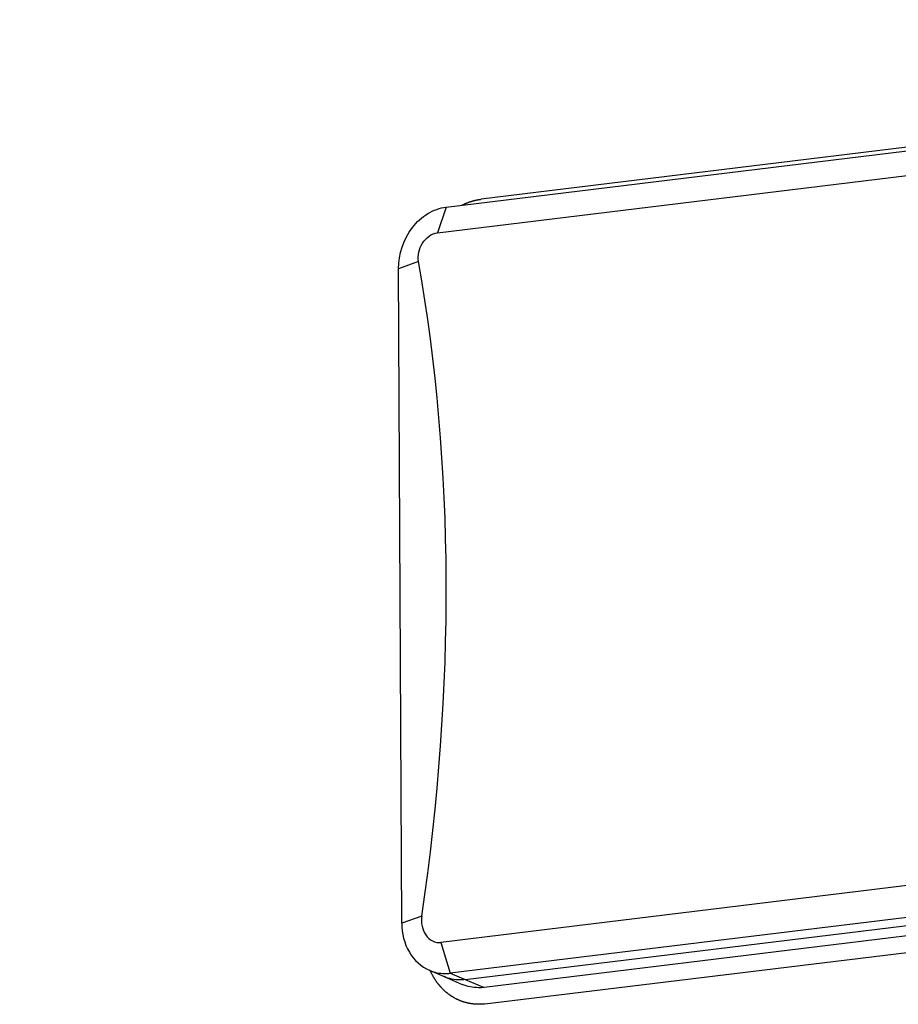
# Paper-space layout '45651_1_3' of a CAD drawing. Header units: millimetres. Extents: x -231 to 594, y 0 to 420.
# Tile 259 of 279: x 345 to 354, y 261 to 272. Entities that reach past the tile are written whole.
import ezdxf

# ---------------------------------------------------------------- set-up
doc = ezdxf.new("R2010")
doc.units = ezdxf.units.MM
doc.header["$LTSCALE"] = 32.67
doc.layers.get('0').update_dxf_attribs({"linetype": 'CONTINUOUS'})
doc.layers.add('03__ASM_ALL_CURVES', color=7, linetype='CONTINUOUS')
doc.styles.get("Standard").update_dxf_attribs({"font": 'arial.ttf'})
doc.dimstyles.get("Standard").update_dxf_attribs({"dimtxt": 3.5, "dimasz": 2.5, "dimexe": 1, "dimexo": 0.0625, "dimtad": 1, "dimdsep": 46, "dimtxsty": 'STANDARD', "dimblk": '_FILLED', "dimblk1": '_FILLED', "dimblk2": '_FILLED', "dimcen": 0.09, "dimclrt": 5, "dimazin": 2, "dimtp": 0.01, "dimtm": 0.01, "dimtfac": 1, "dimtofl": 0, "dimtmove": 0, "dimatfit": 3, "dimldrblk": '_FILLED', "dimfxl": 1, "dimtolj": 1, "dimarcsym": 0})

# ---------------------------------------------------------------- blocks, each defined once
blk = doc.blocks.new('_FILLED')
at = {"color": 0, "linetype": 'BYBLOCK'}
blk.add_solid([(0, 0), (-1, 0.2), (-1, -0.2)], dxfattribs=at)

psp = doc.layouts.new('45651_1_3')

# ---------------------------------------------------------------- linework, layer by layer
at = {"color": 7, "linetype": 'CONTINUOUS'}
for p, q in [((349.118, 269.594), (357.802, 270.654)), ((349.029, 269.332), (357.8, 270.403)), ((349.118, 269.594), (349.029, 269.332)), ((348.835, 269.037), (348.631, 268.964)), ((348.664, 262.281), (348.631, 268.964)), ((357.836, 263.155), (349.065, 262.085)), ((357.84, 262.831), (349.157, 261.771)), ((349.313, 261.707), (358.008, 262.768)), ((348.868, 262.354), (348.664, 262.281)), ((349.065, 262.085), (349.157, 261.771)), ((348.947, 261.801), (349.096, 261.737)), ((349.157, 261.771), (349.313, 261.707))]:
    psp.add_line(p, q, dxfattribs=at)
at = {"color": 6, "linetype": 'CONTINUOUS'}
for p, q in [((361.732, 263.119), (349.506, 261.627)), ((349.096, 261.737), (349.28, 261.658)), ((349.313, 261.707), (349.506, 261.627))]:
    psp.add_line(p, q, dxfattribs=at)
at = {"color": 7, "linetype": 'CONTINUOUS'}
psp.add_ellipse((330.409, 259.088), major_axis=(13.183, 18.762), ratio=0.707654, start_param=5.330353, end_param=5.668597, dxfattribs=at)
for points, knots in [([(348.631, 268.964), (348.631, 269.112), (348.706, 269.34), (348.919, 269.536), (349.052, 269.586), (349.118, 269.594)], [0, 0, 0, 0, 0.518649, 0.7679, 1, 1, 1, 1]), ([(348.835, 269.037), (348.824, 269.1), (348.855, 269.234), (348.967, 269.325), (349.029, 269.332)], [0, 0, 0, 0, 0.506302, 1, 1, 1, 1]), ([(348.868, 262.354), (348.863, 262.321), (348.866, 262.253), (348.904, 262.161), (348.973, 262.094), (349.036, 262.081), (349.065, 262.085)], [0, 0, 0, 0, 0.267174, 0.527829, 0.771927, 1, 1, 1, 1]), ([(348.664, 262.281), (348.665, 262.18), (348.71, 261.981), (348.862, 261.837), (348.947, 261.801)], [0, 0, 0, 0, 0.524894, 1, 1, 1, 1]), ([(348.947, 261.801), (348.996, 261.78), (349.068, 261.765), (349.139, 261.769), (349.157, 261.771)], [0, 0, 0, 0, 0.746447, 1, 1, 1, 1]), ([(349.313, 261.707), (349.295, 261.704), (349.221, 261.7), (349.146, 261.715), (349.096, 261.737)], [0, 0, 0, 0, 0.253547, 1, 1, 1, 1])]:
    psp.add_open_spline(points, degree=3, knots=knots, dxfattribs=at)
at = {"color": 6, "linetype": 'CONTINUOUS'}
psp.add_open_spline([(349.506, 261.627), (349.487, 261.624), (349.41, 261.62), (349.333, 261.636), (349.28, 261.658)], degree=3, knots=[0, 0, 0, 0, 0.253553, 1, 1, 1, 1], dxfattribs=at)
at = {"layer": '03__ASM_ALL_CURVES', "color": 4, "linetype": 'CONTINUOUS'}
for p, q in [((361.749, 271.172), (349.474, 269.674)), ((349.279, 269.613), (349.291, 269.619)), ((349.514, 261.458), (361.789, 262.956))]:
    psp.add_line(p, q, dxfattribs=at)
for points, knots in [([(349.291, 269.619), (349.295, 269.621), (349.302, 269.624), (349.311, 269.628), (349.317, 269.631), (349.321, 269.633), (349.325, 269.634), (349.329, 269.636), (349.335, 269.638), (349.34, 269.64), (349.345, 269.642), (349.348, 269.644), (349.35, 269.644), (349.352, 269.645), (349.354, 269.646), (349.358, 269.647), (349.363, 269.649), (349.369, 269.651), (349.374, 269.652), (349.378, 269.653), (349.38, 269.654), (349.381, 269.655), (349.383, 269.655), (349.384, 269.655), (349.388, 269.656), (349.392, 269.658), (349.398, 269.659), (349.404, 269.661), (349.408, 269.662), (349.412, 269.663), (349.416, 269.664), (349.42, 269.665), (349.426, 269.666), (349.432, 269.667), (349.436, 269.668), (349.44, 269.669), (349.442, 269.669), (349.444, 269.669), (349.446, 269.67), (349.452, 269.671), (349.461, 269.672), (349.47, 269.673), (349.474, 269.674)], [0, 0, 0, 0, 0.0625, 0.125, 0.15625, 0.171875, 0.1875, 0.21875, 0.25, 0.28125, 0.3125, 0.328125, 0.335938, 0.34375, 0.359375, 0.375, 0.40625, 0.4375, 0.46875, 0.484375, 0.492188, 0.5, 0.507812, 0.515625, 0.53125, 0.5625, 0.59375, 0.625, 0.65625, 0.671875, 0.6875, 0.71875, 0.75, 0.78125, 0.8125, 0.828125, 0.835938, 0.84375, 0.859375, 0.875, 0.9375, 1, 1, 1, 1]), ([(348.972, 261.765), (348.972, 261.765), (348.971, 261.766), (348.971, 261.767), (348.97, 261.768), (348.97, 261.768), (348.97, 261.769), (348.97, 261.769), (348.969, 261.77), (348.969, 261.771), (348.968, 261.772), (348.968, 261.773), (348.967, 261.774), (348.967, 261.775), (348.967, 261.775), (348.967, 261.775), (348.967, 261.776), (348.966, 261.776), (348.966, 261.777), (348.966, 261.778), (348.965, 261.778), (348.965, 261.779), (348.965, 261.779), (348.965, 261.78), (348.964, 261.781), (348.964, 261.782), (348.963, 261.783), (348.963, 261.784), (348.962, 261.785), (348.962, 261.785), (348.962, 261.785), (348.962, 261.786), (348.962, 261.786), (348.961, 261.787), (348.961, 261.788), (348.961, 261.788), (348.96, 261.789), (348.96, 261.79), (348.96, 261.79), (348.96, 261.79), (348.959, 261.791), (348.959, 261.792), (348.958, 261.794), (348.957, 261.795), (348.957, 261.796)], [0, 0, 0, 0, 0.0625, 0.125, 0.140625, 0.15625, 0.164062, 0.171875, 0.1875, 0.21875, 0.25, 0.28125, 0.3125, 0.328125, 0.335938, 0.34375, 0.359375, 0.375, 0.40625, 0.4375, 0.46875, 0.484375, 0.5, 0.515625, 0.53125, 0.5625, 0.59375, 0.625, 0.640625, 0.65625, 0.664062, 0.671875, 0.6875, 0.71875, 0.75, 0.78125, 0.8125, 0.828125, 0.835938, 0.84375, 0.859375, 0.875, 0.9375, 1, 1, 1, 1]), ([(349.085, 261.607), (349.082, 261.61), (349.077, 261.616), (349.07, 261.623), (349.066, 261.628), (349.063, 261.631), (349.06, 261.634), (349.057, 261.637), (349.053, 261.642), (349.05, 261.646), (349.047, 261.65), (349.044, 261.652), (349.043, 261.654), (349.042, 261.656), (349.04, 261.658), (349.038, 261.661), (349.034, 261.665), (349.031, 261.67), (349.027, 261.674), (349.025, 261.677), (349.024, 261.679), (349.023, 261.68), (349.022, 261.681), (349.021, 261.683), (349.019, 261.686), (349.015, 261.692), (349.011, 261.698), (349.007, 261.704), (349.005, 261.707), (349.003, 261.711), (349, 261.715), (348.997, 261.72), (348.994, 261.725), (348.991, 261.73), (348.989, 261.733), (348.988, 261.734), (348.987, 261.736), (348.986, 261.739), (348.984, 261.742), (348.981, 261.747), (348.977, 261.755), (348.974, 261.761), (348.972, 261.765)], [0, 0, 0, 0, 0.0625, 0.125, 0.15625, 0.171875, 0.1875, 0.21875, 0.25, 0.28125, 0.3125, 0.328125, 0.335938, 0.34375, 0.359375, 0.375, 0.40625, 0.4375, 0.46875, 0.484375, 0.492188, 0.5, 0.507812, 0.515625, 0.53125, 0.5625, 0.625, 0.65625, 0.671875, 0.6875, 0.71875, 0.75, 0.78125, 0.8125, 0.828125, 0.835938, 0.84375, 0.859375, 0.875, 0.90625, 0.9375, 1, 1, 1, 1]), ([(349.116, 261.579), (349.113, 261.581), (349.108, 261.585), (349.102, 261.591), (349.098, 261.595), (349.095, 261.597), (349.094, 261.598), (349.093, 261.6), (349.092, 261.6), (349.092, 261.601), (349.091, 261.601), (349.091, 261.602), (349.09, 261.602), (349.089, 261.603), (349.087, 261.605), (349.086, 261.607), (349.085, 261.607)], [0, 0, 0, 0, 0.25, 0.5, 0.625, 0.6875, 0.75, 0.78125, 0.8125, 0.828125, 0.835938, 0.84375, 0.859375, 0.875, 0.9375, 1, 1, 1, 1]), ([(349.182, 261.53), (349.179, 261.532), (349.175, 261.534), (349.17, 261.538), (349.167, 261.54), (349.164, 261.542), (349.162, 261.543), (349.161, 261.544), (349.16, 261.544), (349.16, 261.545), (349.159, 261.546), (349.157, 261.547), (349.155, 261.548), (349.153, 261.55), (349.151, 261.551), (349.149, 261.552), (349.148, 261.553), (349.147, 261.554), (349.146, 261.555), (349.144, 261.556), (349.14, 261.559), (349.137, 261.562), (349.133, 261.564), (349.131, 261.566), (349.129, 261.568), (349.128, 261.568), (349.128, 261.569), (349.127, 261.57), (349.126, 261.57), (349.124, 261.572), (349.12, 261.575), (349.117, 261.578), (349.116, 261.579)], [0, 0, 0, 0, 0.125, 0.1875, 0.25, 0.28125, 0.3125, 0.328125, 0.335938, 0.34375, 0.359375, 0.375, 0.40625, 0.4375, 0.46875, 0.484375, 0.5, 0.515625, 0.53125, 0.5625, 0.625, 0.6875, 0.75, 0.78125, 0.8125, 0.828125, 0.835938, 0.84375, 0.859375, 0.875, 0.9375, 1, 1, 1, 1]), ([(349.514, 261.458), (349.507, 261.457), (349.496, 261.457), (349.482, 261.456), (349.473, 261.455), (349.465, 261.455), (349.461, 261.454), (349.458, 261.454), (349.456, 261.454), (349.454, 261.454), (349.452, 261.454), (349.448, 261.454), (349.444, 261.455), (349.436, 261.455), (349.427, 261.455), (349.418, 261.456), (349.411, 261.456), (349.407, 261.456), (349.403, 261.456), (349.401, 261.456), (349.399, 261.457), (349.397, 261.457), (349.394, 261.457), (349.39, 261.458), (349.383, 261.459), (349.374, 261.46), (349.365, 261.462), (349.358, 261.463), (349.353, 261.464), (349.348, 261.464), (349.345, 261.465), (349.344, 261.465), (349.342, 261.465), (349.341, 261.466), (349.339, 261.466), (349.336, 261.467), (349.332, 261.468), (349.327, 261.47), (349.32, 261.472), (349.311, 261.474), (349.303, 261.476), (349.296, 261.478), (349.291, 261.479), (349.288, 261.48), (349.287, 261.481), (349.285, 261.481), (349.283, 261.482), (349.28, 261.484), (349.276, 261.485), (349.269, 261.488), (349.261, 261.491), (349.252, 261.495), (349.246, 261.497), (349.242, 261.499), (349.238, 261.5), (349.236, 261.501), (349.235, 261.502), (349.233, 261.503), (349.23, 261.504), (349.226, 261.506), (349.219, 261.51), (349.211, 261.514), (349.198, 261.521), (349.189, 261.527), (349.182, 261.53)], [0, 0, 0, 0, 0.0625, 0.09375, 0.125, 0.140625, 0.15625, 0.164062, 0.167969, 0.171875, 0.179688, 0.1875, 0.203125, 0.21875, 0.25, 0.28125, 0.296875, 0.3125, 0.320312, 0.328125, 0.332031, 0.335938, 0.34375, 0.359375, 0.375, 0.40625, 0.4375, 0.453125, 0.46875, 0.484375, 0.492188, 0.496094, 0.5, 0.503906, 0.507812, 0.515625, 0.53125, 0.546875, 0.5625, 0.59375, 0.625, 0.640625, 0.65625, 0.664062, 0.667969, 0.671875, 0.679688, 0.6875, 0.703125, 0.71875, 0.75, 0.78125, 0.796875, 0.8125, 0.820312, 0.828125, 0.832031, 0.835938, 0.84375, 0.859375, 0.875, 0.90625, 0.9375, 1, 1, 1, 1])]:
    psp.add_open_spline(points, degree=3, knots=knots, dxfattribs=at)

# ---------------------------------------------------------------- leaders
at = {"color": 2, "linetype": 'CONTINUOUS'}
psp.add_leader([(365.091, 271.118), (320.8, 288.027), (316.8, 288.027)], dimstyle='STANDARD', override={"dimtad": 0}, dxfattribs=at)

doc.saveas('drawing.dxf')
